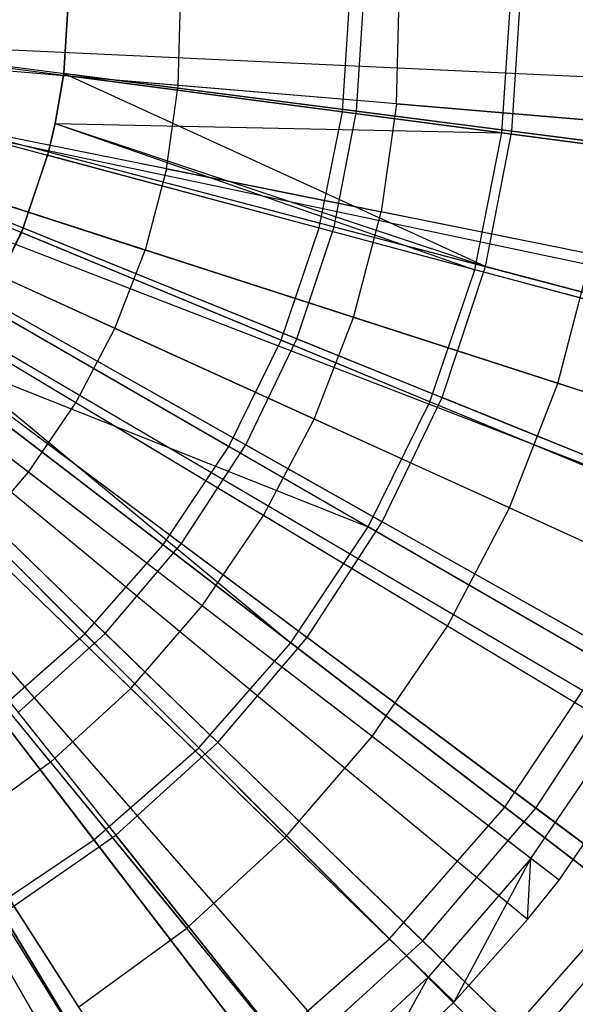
# Model space of a CAD drawing. Extents: x 0.2 to 40.1, y -6.7 to 6.7.
# Tile 308 of 516: x 21.83 to 22.18, y 2.817 to 3.437. Entities that reach past the tile are written whole.
import ezdxf

# ---------------------------------------------------------------- set-up
doc = ezdxf.new("R2010")
doc.units = 0
doc.header["$MEASUREMENT"] = 0
doc.layers.get('0').update_dxf_attribs({"color": 13, "linetype": 'CONTINUOUS'})

# ---------------------------------------------------------------- blocks, each defined once
blk = doc.blocks.new('SNOWBALL_XIV_PM3_STL')
at = {"color": 0}
for p, q in [((21.86069, 3.45352, 17.41351), (21.85732, 3.40218, 17.41351)), ((21.86069, 3.45352, 17.41351), (21.85732, 3.40218, 17.41351)), ((21.86069, 3.45352, 17.47782), (21.85746, 3.40322, 17.47782)), ((21.85746, 3.40322, 17.47782), (21.86069, 3.45352, 17.41351)), ((21.85746, 3.40322, 17.47782), (21.86069, 3.45352, 17.41351)), ((21.86069, 3.45352, 17.47782), (21.85746, 3.40322, 17.47782)), ((22.03312, 3.37904, 12.92524), (22.038, 3.45352, 12.92524)), ((22.03312, 3.37904, 12.92524), (22.038, 3.45352, 12.92524)), ((22.04209, 3.37942, 12.85858), (22.04685, 3.45352, 12.85858)), ((22.04209, 3.37942, 12.85858), (22.04685, 3.45352, 12.85858)), ((22.06722, 3.38404, 17.47899), (22.06907, 3.45276, 17.47899)), ((22.06722, 3.38404, 17.47899), (22.06907, 3.45276, 17.47899)), ((22.13375, 3.36579, 17.33299), (22.1395, 3.45352, 17.33299)), ((22.13375, 3.36579, 17.33299), (22.1395, 3.45352, 17.33299)), ((22.14002, 3.36679, 17.41133), (22.14559, 3.45352, 17.41133)), ((22.14002, 3.36679, 17.41133), (22.14559, 3.45352, 17.41133)), ((21.92965, 3.39562, 17.52083), (21.93108, 3.44858, 17.52083)), ((21.92965, 3.39562, 17.52083), (21.93108, 3.44858, 17.52083)), ((22.3522, 3.39325, 17.36496), (21.64627, 3.42619, 17.5815)), ((22.3522, 3.39325, 17.36496), (21.64627, 3.42619, 17.5815)), ((22.35004, 3.36024, 17.36496), (21.64584, 3.41952, 17.5815)), ((22.35004, 3.36024, 17.36496), (21.64584, 3.41952, 17.5815)), ((21.75331, 3.41587, 12.85764), (22.03312, 3.37904, 12.92524)), ((21.75331, 3.41587, 12.85764), (22.03312, 3.37904, 12.92524)), ((21.75693, 3.41618, 12.80451), (22.04209, 3.37942, 12.85858)), ((21.75693, 3.41618, 12.80451), (22.04209, 3.37942, 12.85858)), ((21.92965, 3.39562, 17.52083), (21.78909, 3.40746, 17.55504)), ((21.92965, 3.39562, 17.52083), (21.78909, 3.40746, 17.55504)), ((21.85746, 3.40322, 17.47782), (21.85209, 3.37174, 17.47782)), ((21.85746, 3.40322, 17.47782), (21.85209, 3.37174, 17.47782)), ((21.85209, 3.37174, 17.47782), (21.85732, 3.40218, 17.41351)), ((21.85209, 3.37174, 17.47782), (21.85732, 3.40218, 17.41351)), ((21.85732, 3.40218, 17.41351), (21.85209, 3.37174, 17.41351)), ((21.85732, 3.40218, 17.41351), (21.85209, 3.37174, 17.41351)), ((21.85746, 3.40322, 17.47782), (21.85732, 3.40218, 17.41351)), ((21.85746, 3.40322, 17.47782), (21.85732, 3.40218, 17.41351)), ((22.13375, 3.36579, 17.33299), (21.85732, 3.40218, 17.41351)), ((22.13375, 3.36579, 17.33299), (21.85732, 3.40218, 17.41351)), ((22.12341, 3.28148, 17.41133), (21.85746, 3.40322, 17.47782)), ((22.14002, 3.36679, 17.41133), (21.85746, 3.40322, 17.47782)), ((22.14002, 3.36679, 17.41133), (21.85746, 3.40322, 17.47782)), ((22.12341, 3.28148, 17.41133), (21.85746, 3.40322, 17.47782)), ((22.33411, 3.25184, 17.36496), (21.64261, 3.3976, 17.5815)), ((22.33411, 3.25184, 17.36496), (21.64261, 3.3976, 17.5815)), ((22.33581, 3.2601, 17.36496), (21.64296, 3.39927, 17.5815)), ((22.33581, 3.2601, 17.36496), (21.64296, 3.39927, 17.5815)), ((21.9222, 3.34318, 17.52083), (21.92965, 3.39562, 17.52083)), ((21.9222, 3.34318, 17.52083), (21.92965, 3.39562, 17.52083)), ((22.06722, 3.38404, 17.47899), (21.92965, 3.39562, 17.52083)), ((22.06722, 3.38404, 17.47899), (21.92965, 3.39562, 17.52083)), ((22.06722, 3.38404, 17.47899), (22.05756, 3.31599, 17.47899)), ((22.06722, 3.38404, 17.47899), (22.05756, 3.31599, 17.47899)), ((22.06722, 3.38404, 17.47899), (22.20204, 3.37269, 17.42952)), ((22.06722, 3.38404, 17.47899), (22.20204, 3.37269, 17.42952)), ((22.31027, 3.16224, 17.36496), (21.63779, 3.37948, 17.5815)), ((22.31027, 3.16224, 17.36496), (21.63779, 3.37948, 17.5815)), ((21.74595, 3.37887, 12.85764), (22.01856, 3.30582, 12.92524)), ((21.74595, 3.37887, 12.85764), (22.01856, 3.30582, 12.92524)), ((21.74978, 3.37946, 12.80451), (22.0279, 3.30653, 12.85858)), ((21.74978, 3.37946, 12.80451), (22.0279, 3.30653, 12.85858)), ((22.01856, 3.30582, 12.92524), (22.03312, 3.37904, 12.92524)), ((22.01856, 3.30582, 12.92524), (22.03312, 3.37904, 12.92524)), ((22.0279, 3.30653, 12.85858), (22.04209, 3.37942, 12.85858)), ((22.0279, 3.30653, 12.85858), (22.04209, 3.37942, 12.85858)), ((22.03312, 3.37904, 12.92524), (22.30239, 3.34359, 13.0275)), ((22.03312, 3.37904, 12.92524), (22.30239, 3.34359, 13.0275)), ((22.04209, 3.37942, 12.85858), (22.31843, 3.34379, 12.94778)), ((22.04209, 3.37942, 12.85858), (22.31843, 3.34379, 12.94778)), ((22.29358, 3.11516, 17.36496), (21.63442, 3.36996, 17.5815)), ((22.29358, 3.11516, 17.36496), (21.63442, 3.36996, 17.5815)), ((21.9222, 3.34318, 17.52083), (21.7839, 3.37096, 17.55504)), ((21.9222, 3.34318, 17.52083), (21.7839, 3.37096, 17.55504)), ((21.85209, 3.37174, 17.41351), (21.84728, 3.35172, 17.41351)), ((21.85209, 3.37174, 17.41351), (21.84728, 3.35172, 17.41351)), ((21.85209, 3.37174, 17.47782), (21.84782, 3.35375, 17.47782)), ((21.84782, 3.35375, 17.47782), (21.85209, 3.37174, 17.41351)), ((21.84782, 3.35375, 17.47782), (21.85209, 3.37174, 17.41351)), ((21.85209, 3.37174, 17.47782), (21.84782, 3.35375, 17.47782)), ((21.85209, 3.37174, 17.47782), (22.12341, 3.28148, 17.41133)), ((21.85209, 3.37174, 17.47782), (22.12341, 3.28148, 17.41133)), ((21.85209, 3.37174, 17.47782), (21.85209, 3.37174, 17.41351)), ((21.85209, 3.37174, 17.47782), (21.85209, 3.37174, 17.41351)), ((21.85209, 3.37174, 17.41351), (22.1166, 3.27955, 17.33299)), ((21.85209, 3.37174, 17.41351), (22.1166, 3.27955, 17.33299)), ((21.85209, 3.37174, 17.41351), (22.13375, 3.36579, 17.33299)), ((21.85209, 3.37174, 17.41351), (22.13375, 3.36579, 17.33299)), ((22.1166, 3.27955, 17.33299), (22.13375, 3.36579, 17.33299)), ((22.1166, 3.27955, 17.33299), (22.13375, 3.36579, 17.33299)), ((22.12341, 3.28148, 17.41133), (22.14002, 3.36679, 17.41133)), ((22.12341, 3.28148, 17.41133), (22.14002, 3.36679, 17.41133)), ((22.39806, 3.33099, 17.21834), (22.13375, 3.36579, 17.33299)), ((22.39806, 3.33099, 17.21834), (22.13375, 3.36579, 17.33299)), ((22.41227, 3.33169, 17.31014), (22.14002, 3.36679, 17.41133)), ((22.41227, 3.33169, 17.31014), (22.14002, 3.36679, 17.41133)), ((22.27373, 3.06792, 17.36496), (21.63041, 3.36041, 17.5815)), ((22.27373, 3.06792, 17.36496), (21.63041, 3.36041, 17.5815)), ((21.84728, 3.35172, 17.41351), (21.83074, 3.30299, 17.41351)), ((21.84728, 3.35172, 17.41351), (21.83074, 3.30299, 17.41351)), ((21.84782, 3.35375, 17.47782), (21.83194, 3.30591, 17.47782)), ((21.84782, 3.35375, 17.47782), (21.83194, 3.30591, 17.47782)), ((21.83194, 3.30591, 17.47782), (21.84728, 3.35172, 17.41351)), ((21.83194, 3.30591, 17.47782), (21.84728, 3.35172, 17.41351)), ((21.84782, 3.35375, 17.47782), (21.84728, 3.35172, 17.41351)), ((21.84782, 3.35375, 17.47782), (21.84728, 3.35172, 17.41351)), ((22.1166, 3.27955, 17.33299), (21.84728, 3.35172, 17.41351)), ((22.1166, 3.27955, 17.33299), (21.84728, 3.35172, 17.41351)), ((21.84782, 3.35375, 17.47782), (22.12341, 3.28148, 17.41133)), ((21.84782, 3.35375, 17.47782), (22.12341, 3.28148, 17.41133)), ((22.22669, 2.97839, 17.36496), (21.62089, 3.3423, 17.5815)), ((22.22669, 2.97839, 17.36496), (21.62089, 3.3423, 17.5815)), ((22.23165, 2.98676, 17.36496), (21.6219, 3.34399, 17.5815)), ((22.23165, 2.98676, 17.36496), (21.6219, 3.34399, 17.5815)), ((21.73383, 3.34314, 12.85764), (21.99457, 3.23514, 12.92524)), ((21.73383, 3.34314, 12.85764), (21.99457, 3.23514, 12.92524)), ((21.73799, 3.34395, 12.80451), (22.0045, 3.23605, 12.85858)), ((21.73799, 3.34395, 12.80451), (22.0045, 3.23605, 12.85858)), ((21.9222, 3.34318, 17.52083), (21.90882, 3.29192, 17.52083)), ((21.9222, 3.34318, 17.52083), (21.90882, 3.29192, 17.52083)), ((21.9222, 3.34318, 17.52083), (22.05756, 3.31599, 17.47899)), ((21.9222, 3.34318, 17.52083), (22.05756, 3.31599, 17.47899)), ((21.77459, 3.33529, 17.55504), (21.90882, 3.29192, 17.52083)), ((21.77459, 3.33529, 17.55504), (21.90882, 3.29192, 17.52083)), ((22.14992, 2.86995, 17.36496), (21.60537, 3.32037, 17.5815)), ((22.14992, 2.86995, 17.36496), (21.60537, 3.32037, 17.5815)), ((22.16974, 2.89481, 17.36496), (21.60937, 3.3254, 17.5815)), ((22.16974, 2.89481, 17.36496), (21.60937, 3.3254, 17.5815)), ((22.0402, 3.24948, 17.47899), (22.05756, 3.31599, 17.47899)), ((22.0402, 3.24948, 17.47899), (22.05756, 3.31599, 17.47899)), ((22.1902, 3.28935, 17.42952), (22.05756, 3.31599, 17.47899)), ((22.1902, 3.28935, 17.42952), (22.05756, 3.31599, 17.47899)), ((22.10363, 2.81826, 17.36496), (21.59601, 3.30992, 17.5815)), ((22.10363, 2.81826, 17.36496), (21.59601, 3.30992, 17.5815)), ((21.71714, 3.3093, 12.85764), (21.96155, 3.16819, 12.92524)), ((21.71714, 3.3093, 12.85764), (21.96155, 3.16819, 12.92524)), ((21.72176, 3.31024, 12.80451), (21.97228, 3.16915, 12.85858)), ((21.72176, 3.31024, 12.80451), (21.97228, 3.16915, 12.85858)), ((21.83074, 3.30299, 17.41351), (21.80799, 3.25685, 17.41351)), ((21.83074, 3.30299, 17.41351), (21.80799, 3.25685, 17.41351)), ((21.83194, 3.30591, 17.47782), (21.81007, 3.2605, 17.47782)), ((21.83194, 3.30591, 17.47782), (21.81007, 3.2605, 17.47782)), ((21.81007, 3.2605, 17.47782), (21.83074, 3.30299, 17.41351)), ((21.81007, 3.2605, 17.47782), (21.83074, 3.30299, 17.41351)), ((21.83194, 3.30591, 17.47782), (21.83074, 3.30299, 17.41351)), ((21.83194, 3.30591, 17.47782), (21.83074, 3.30299, 17.41351)), ((22.08833, 3.1963, 17.33299), (21.83074, 3.30299, 17.41351)), ((22.08833, 3.1963, 17.33299), (21.83074, 3.30299, 17.41351)), ((21.83194, 3.30591, 17.47782), (22.09602, 3.199, 17.41133)), ((21.83194, 3.30591, 17.47782), (22.09602, 3.199, 17.41133)), ((21.99457, 3.23514, 12.92524), (22.01856, 3.30582, 12.92524)), ((21.99457, 3.23514, 12.92524), (22.01856, 3.30582, 12.92524)), ((22.0045, 3.23605, 12.85858), (22.0279, 3.30653, 12.85858)), ((22.0045, 3.23605, 12.85858), (22.0279, 3.30653, 12.85858)), ((22.01856, 3.30582, 12.92524), (22.2809, 3.23553, 13.0275)), ((22.01856, 3.30582, 12.92524), (22.2809, 3.23553, 13.0275)), ((22.0279, 3.30653, 12.85858), (22.29741, 3.23585, 12.94778)), ((22.0279, 3.30653, 12.85858), (22.29741, 3.23585, 12.94778)), ((22.02923, 2.74974, 17.36496), (21.58096, 3.29606, 17.5815)), ((22.02923, 2.74974, 17.36496), (21.58096, 3.29606, 17.5815)), ((22.05051, 2.76777, 17.36496), (21.58527, 3.29971, 17.5815)), ((22.05051, 2.76777, 17.36496), (21.58527, 3.29971, 17.5815)), ((21.88969, 3.24253, 17.52083), (21.76127, 3.30091, 17.55504)), ((21.88969, 3.24253, 17.52083), (21.76127, 3.30091, 17.55504)), ((21.88969, 3.24253, 17.52083), (21.90882, 3.29192, 17.52083)), ((21.88969, 3.24253, 17.52083), (21.90882, 3.29192, 17.52083)), ((22.0402, 3.24948, 17.47899), (21.90882, 3.29192, 17.52083)), ((22.0402, 3.24948, 17.47899), (21.90882, 3.29192, 17.52083)), ((22.16894, 3.20789, 17.42952), (22.1902, 3.28935, 17.42952)), ((22.16894, 3.20789, 17.42952), (22.1902, 3.28935, 17.42952)), ((21.93601, 2.68286, 17.36496), (21.56211, 3.28254, 17.5815)), ((21.93601, 2.68286, 17.36496), (21.56211, 3.28254, 17.5815)), ((21.94751, 2.69015, 17.36496), (21.56444, 3.28401, 17.5815)), ((21.94751, 2.69015, 17.36496), (21.56444, 3.28401, 17.5815)), ((21.69618, 3.27793, 12.85764), (21.92008, 3.10612, 12.92524)), ((21.69618, 3.27793, 12.85764), (21.92008, 3.10612, 12.92524)), ((21.70134, 3.27888, 12.80451), (21.93177, 3.10691, 12.85858)), ((21.70134, 3.27888, 12.80451), (21.93177, 3.10691, 12.85858)), ((22.08833, 3.1963, 17.33299), (22.1166, 3.27955, 17.33299)), ((22.08833, 3.1963, 17.33299), (22.1166, 3.27955, 17.33299)), ((22.09602, 3.199, 17.41133), (22.12341, 3.28148, 17.41133)), ((22.09602, 3.199, 17.41133), (22.12341, 3.28148, 17.41133)), ((22.37411, 3.21055, 17.21834), (22.1166, 3.27955, 17.33299)), ((22.37411, 3.21055, 17.21834), (22.1166, 3.27955, 17.33299)), ((22.38893, 3.21185, 17.31014), (22.12341, 3.28148, 17.41133)), ((22.38893, 3.21185, 17.31014), (22.12341, 3.28148, 17.41133)), ((21.86504, 3.19563, 17.52083), (21.74412, 3.26827, 17.55504)), ((21.86504, 3.19563, 17.52083), (21.74412, 3.26827, 17.55504)), ((21.81007, 3.2605, 17.47782), (22.05831, 3.12069, 17.41133)), ((21.81007, 3.2605, 17.47782), (22.05831, 3.12069, 17.41133)), ((22.04945, 3.11744, 17.33299), (21.80799, 3.25685, 17.41351)), ((22.04945, 3.11744, 17.33299), (21.80799, 3.25685, 17.41351)), ((21.6713, 3.24956, 12.85764), (21.87086, 3.05, 12.92524)), ((21.6713, 3.24956, 12.85764), (21.87086, 3.05, 12.92524)), ((21.67709, 3.25039, 12.80451), (21.88363, 3.05037, 12.85858)), ((21.67709, 3.25039, 12.80451), (21.88363, 3.05037, 12.85858)), ((22.01537, 3.18539, 17.47899), (22.0402, 3.24948, 17.47899)), ((22.01537, 3.18539, 17.47899), (22.0402, 3.24948, 17.47899)), ((22.16894, 3.20789, 17.42952), (22.0402, 3.24948, 17.47899)), ((22.16894, 3.20789, 17.42952), (22.0402, 3.24948, 17.47899)), ((21.86504, 3.19563, 17.52083), (21.88969, 3.24253, 17.52083)), ((21.86504, 3.19563, 17.52083), (21.88969, 3.24253, 17.52083)), ((22.01537, 3.18539, 17.47899), (21.88969, 3.24253, 17.52083)), ((22.01537, 3.18539, 17.47899), (21.88969, 3.24253, 17.52083)), ((21.83522, 3.15185, 17.52083), (21.72337, 3.23781, 17.55504)), ((21.83522, 3.15185, 17.52083), (21.72337, 3.23781, 17.55504)), ((21.96155, 3.16819, 12.92524), (21.99457, 3.23514, 12.92524)), ((21.96155, 3.16819, 12.92524), (21.99457, 3.23514, 12.92524)), ((21.97228, 3.16915, 12.85858), (22.0045, 3.23605, 12.85858)), ((21.97228, 3.16915, 12.85858), (22.0045, 3.23605, 12.85858)), ((21.99457, 3.23514, 12.92524), (22.24548, 3.1312, 13.0275)), ((21.99457, 3.23514, 12.92524), (22.24548, 3.1312, 13.0275)), ((22.0045, 3.23605, 12.85858), (22.26276, 3.13149, 12.94778)), ((22.0045, 3.23605, 12.85858), (22.26276, 3.13149, 12.94778)), ((21.78556, 3.22232, 17.41351), (22.0006, 3.04434, 17.33299)), ((21.78556, 3.22232, 17.41351), (22.0006, 3.04434, 17.33299)), ((21.78556, 3.22232, 17.41351), (22.04945, 3.11744, 17.33299)), ((21.78556, 3.22232, 17.41351), (22.04945, 3.11744, 17.33299)), ((21.78257, 3.21825, 17.47782), (22.0109, 3.04785, 17.41133)), ((21.78257, 3.21825, 17.47782), (22.0109, 3.04785, 17.41133)), ((22.0006, 3.04434, 17.33299), (21.7794, 3.21407, 17.41351)), ((22.0006, 3.04434, 17.33299), (21.7794, 3.21407, 17.41351)), ((22.13853, 3.12939, 17.42952), (22.16894, 3.20789, 17.42952)), ((22.13853, 3.12939, 17.42952), (22.16894, 3.20789, 17.42952)), ((22.28888, 3.16915, 17.37545), (22.16894, 3.20789, 17.42952)), ((22.28888, 3.16915, 17.37545), (22.16894, 3.20789, 17.42952)), ((21.83522, 3.15185, 17.52083), (21.86504, 3.19563, 17.52083)), ((21.83522, 3.15185, 17.52083), (21.86504, 3.19563, 17.52083)), ((21.98339, 3.12454, 17.47899), (21.86504, 3.19563, 17.52083)), ((21.98339, 3.12454, 17.47899), (21.86504, 3.19563, 17.52083)), ((22.04945, 3.11744, 17.33299), (22.08833, 3.1963, 17.33299)), ((22.04945, 3.11744, 17.33299), (22.08833, 3.1963, 17.33299)), ((22.05831, 3.12069, 17.41133), (22.09602, 3.199, 17.41133)), ((22.05831, 3.12069, 17.41133), (22.09602, 3.199, 17.41133)), ((22.33464, 3.09428, 17.21834), (22.08833, 3.1963, 17.33299)), ((22.33464, 3.09428, 17.21834), (22.08833, 3.1963, 17.33299)), ((22.35046, 3.09599, 17.31014), (22.09602, 3.199, 17.41133)), ((22.35046, 3.09599, 17.31014), (22.09602, 3.199, 17.41133)), ((21.98339, 3.12454, 17.47899), (22.01537, 3.18539, 17.47899)), ((21.98339, 3.12454, 17.47899), (22.01537, 3.18539, 17.47899)), ((22.13853, 3.12939, 17.42952), (22.01537, 3.18539, 17.47899)), ((22.13853, 3.12939, 17.42952), (22.01537, 3.18539, 17.47899)), ((21.7499, 3.17987, 17.47782), (21.95456, 2.98167, 17.41133)), ((21.7499, 3.17987, 17.47782), (21.95456, 2.98167, 17.41133)), ((21.94263, 2.97823, 17.33299), (21.74548, 3.17538, 17.41351)), ((21.94263, 2.97823, 17.33299), (21.74548, 3.17538, 17.41351)), ((21.92008, 3.10612, 12.92524), (21.96155, 3.16819, 12.92524)), ((21.92008, 3.10612, 12.92524), (21.96155, 3.16819, 12.92524)), ((21.93177, 3.10691, 12.85858), (21.97228, 3.16915, 12.85858)), ((21.93177, 3.10691, 12.85858), (21.97228, 3.16915, 12.85858)), ((21.96155, 3.16819, 12.92524), (22.19675, 3.03239, 13.0275)), ((21.96155, 3.16819, 12.92524), (22.19675, 3.03239, 13.0275)), ((21.97228, 3.16915, 12.85858), (22.21505, 3.03242, 12.94778)), ((21.97228, 3.16915, 12.85858), (22.21505, 3.03242, 12.94778)), ((21.71259, 3.14599, 17.47782), (21.89022, 2.92324, 17.41133)), ((21.71259, 3.14599, 17.47782), (21.89022, 2.92324, 17.41133)), ((21.8006, 3.11176, 17.52083), (21.83522, 3.15185, 17.52083)), ((21.8006, 3.11176, 17.52083), (21.83522, 3.15185, 17.52083)), ((21.94469, 3.06773, 17.47899), (21.83522, 3.15185, 17.52083)), ((21.94469, 3.06773, 17.47899), (21.83522, 3.15185, 17.52083)), ((21.87652, 2.92026, 17.33299), (21.70679, 3.14146, 17.41351)), ((21.87652, 2.92026, 17.33299), (21.70679, 3.14146, 17.41351)), ((22.09937, 3.05487, 17.42952), (22.13853, 3.12939, 17.42952)), ((22.09937, 3.05487, 17.42952), (22.13853, 3.12939, 17.42952)), ((22.25327, 3.07723, 17.37545), (22.13853, 3.12939, 17.42952)), ((22.25327, 3.07723, 17.37545), (22.13853, 3.12939, 17.42952)), ((21.94469, 3.06773, 17.47899), (21.98339, 3.12454, 17.47899)), ((21.94469, 3.06773, 17.47899), (21.98339, 3.12454, 17.47899)), ((22.09937, 3.05487, 17.42952), (21.98339, 3.12454, 17.47899)), ((22.09937, 3.05487, 17.42952), (21.98339, 3.12454, 17.47899)), ((22.0006, 3.04434, 17.33299), (22.04945, 3.11744, 17.33299)), ((22.0006, 3.04434, 17.33299), (22.04945, 3.11744, 17.33299)), ((22.0109, 3.04785, 17.41133), (22.05831, 3.12069, 17.41133)), ((22.0109, 3.04785, 17.41133), (22.05831, 3.12069, 17.41133)), ((22.28033, 2.98414, 17.21834), (22.04945, 3.11744, 17.33299)), ((22.28033, 2.98414, 17.21834), (22.04945, 3.11744, 17.33299)), ((22.29749, 2.98599, 17.31014), (22.05831, 3.12069, 17.41133)), ((22.29749, 2.98599, 17.31014), (22.05831, 3.12069, 17.41133)), ((21.89977, 3.01571, 17.47899), (21.8006, 3.11176, 17.52083)), ((21.89977, 3.01571, 17.47899), (21.8006, 3.11176, 17.52083)), ((21.87086, 3.05, 12.92524), (21.92008, 3.10612, 12.92524)), ((21.87086, 3.05, 12.92524), (21.92008, 3.10612, 12.92524)), ((21.88363, 3.05037, 12.85858), (21.93177, 3.10691, 12.85858)), ((21.88363, 3.05037, 12.85858), (21.93177, 3.10691, 12.85858)), ((21.92008, 3.10612, 12.92524), (22.13555, 2.94079, 13.0275)), ((21.92008, 3.10612, 12.92524), (22.13555, 2.94079, 13.0275)), ((21.93177, 3.10691, 12.85858), (22.15506, 2.94026, 12.94778)), ((21.93177, 3.10691, 12.85858), (22.15506, 2.94026, 12.94778)), ((21.8492, 2.96915, 17.47899), (21.76163, 3.07588, 17.52083)), ((21.8492, 2.96915, 17.47899), (21.76163, 3.07588, 17.52083)), ((21.89977, 3.01571, 17.47899), (21.94469, 3.06773, 17.47899)), ((21.89977, 3.01571, 17.47899), (21.94469, 3.06773, 17.47899)), ((22.05197, 2.9853, 17.42952), (21.94469, 3.06773, 17.47899)), ((22.05197, 2.9853, 17.42952), (21.94469, 3.06773, 17.47899)), ((22.05197, 2.9853, 17.42952), (22.09937, 3.05487, 17.42952)), ((22.05197, 2.9853, 17.42952), (22.09937, 3.05487, 17.42952)), ((22.20741, 2.98997, 17.37545), (22.09937, 3.05487, 17.42952)), ((22.20741, 2.98997, 17.37545), (22.09937, 3.05487, 17.42952)), ((21.81474, 3.00078, 12.92524), (21.87086, 3.05, 12.92524)), ((21.81474, 3.00078, 12.92524), (21.87086, 3.05, 12.92524)), ((21.82865, 3.00044, 12.85858), (21.88363, 3.05037, 12.85858)), ((21.82865, 3.00044, 12.85858), (21.88363, 3.05037, 12.85858)), ((21.87086, 3.05, 12.92524), (22.0629, 2.85795, 13.0275)), ((21.87086, 3.05, 12.92524), (22.0629, 2.85795, 13.0275)), ((21.88363, 3.05037, 12.85858), (22.08378, 2.85653, 12.94778)), ((21.88363, 3.05037, 12.85858), (22.08378, 2.85653, 12.94778)), ((21.95456, 2.98167, 17.41133), (22.0109, 3.04785, 17.41133)), ((21.95456, 2.98167, 17.41133), (22.0109, 3.04785, 17.41133)), ((22.23089, 2.88367, 17.31014), (22.0109, 3.04785, 17.41133)), ((22.23089, 2.88367, 17.31014), (22.0109, 3.04785, 17.41133)), ((21.94263, 2.97823, 17.33299), (22.0006, 3.04434, 17.33299)), ((21.94263, 2.97823, 17.33299), (22.0006, 3.04434, 17.33299)), ((22.2121, 2.88204, 17.21834), (22.0006, 3.04434, 17.33299)), ((22.2121, 2.88204, 17.21834), (22.0006, 3.04434, 17.33299)), ((22.13555, 2.94079, 13.0275), (22.19675, 3.03239, 13.0275)), ((22.13555, 2.94079, 13.0275), (22.19675, 3.03239, 13.0275)), ((22.15506, 2.94026, 12.94778), (22.21505, 3.03242, 12.94778)), ((22.15506, 2.94026, 12.94778), (22.21505, 3.03242, 12.94778)), ((21.8492, 2.96915, 17.47899), (21.89977, 3.01571, 17.47899)), ((21.8492, 2.96915, 17.47899), (21.89977, 3.01571, 17.47899)), ((21.99695, 2.92159, 17.42952), (21.89977, 3.01571, 17.47899)), ((21.99695, 2.92159, 17.42952), (21.89977, 3.01571, 17.47899)), ((21.81474, 3.00078, 12.92524), (21.98007, 2.78531, 13.0275)), ((21.81474, 3.00078, 12.92524), (21.98007, 2.78531, 13.0275)), ((21.82865, 3.00044, 12.85858), (22.00238, 2.7826, 12.94778)), ((21.82865, 3.00044, 12.85858), (22.00238, 2.7826, 12.94778)), ((21.99695, 2.92159, 17.42952), (22.05197, 2.9853, 17.42952)), ((21.99695, 2.92159, 17.42952), (22.05197, 2.9853, 17.42952)), ((22.15191, 2.9085, 17.37545), (22.05197, 2.9853, 17.42952)), ((22.15191, 2.9085, 17.37545), (22.05197, 2.9853, 17.42952)), ((22.15191, 2.9085, 17.37545), (22.20741, 2.98997, 17.37545)), ((22.15191, 2.9085, 17.37545), (22.20741, 2.98997, 17.37545)), ((21.89022, 2.92324, 17.41133), (21.95456, 2.98167, 17.41133)), ((21.89022, 2.92324, 17.41133), (21.95456, 2.98167, 17.41133)), ((22.15175, 2.79071, 17.31014), (21.95456, 2.98167, 17.41133)), ((22.15175, 2.79071, 17.31014), (21.95456, 2.98167, 17.41133)), ((22.16974, 2.89481, 17.36496), (22.22669, 2.97839, 17.36496)), ((22.16974, 2.89481, 17.36496), (22.22669, 2.97839, 17.36496)), ((21.87652, 2.92026, 17.33299), (21.94263, 2.97823, 17.33299)), ((21.87652, 2.92026, 17.33299), (21.94263, 2.97823, 17.33299)), ((22.13114, 2.78972, 17.21834), (21.94263, 2.97823, 17.33299)), ((22.13114, 2.78972, 17.21834), (21.94263, 2.97823, 17.33299)), ((21.8492, 2.96915, 17.47899), (21.79366, 2.92865, 17.47899)), ((21.8492, 2.96915, 17.47899), (21.79366, 2.92865, 17.47899)), ((21.8492, 2.96915, 17.47899), (21.93502, 2.86456, 17.42952)), ((21.8492, 2.96915, 17.47899), (21.93502, 2.86456, 17.42952)), ((21.75267, 2.95931, 12.92524), (21.88846, 2.7241, 13.0275)), ((21.75267, 2.95931, 12.92524), (21.88846, 2.7241, 13.0275)), ((21.76775, 2.95796, 12.85858), (21.91219, 2.71969, 12.94778)), ((21.76775, 2.95796, 12.85858), (21.91219, 2.71969, 12.94778)), ((22.0629, 2.85795, 13.0275), (22.13555, 2.94079, 13.0275)), ((22.0629, 2.85795, 13.0275), (22.13555, 2.94079, 13.0275)), ((22.08378, 2.85653, 12.94778), (22.15506, 2.94026, 12.94778)), ((22.08378, 2.85653, 12.94778), (22.15506, 2.94026, 12.94778)), ((22.13555, 2.94079, 13.0275), (22.33922, 2.78451, 13.16283)), ((22.13555, 2.94079, 13.0275), (22.33922, 2.78451, 13.16283)), ((22.15506, 2.94026, 12.94778), (22.36781, 2.78148, 13.07074)), ((22.15506, 2.94026, 12.94778), (22.36781, 2.78148, 13.07074)), ((21.867, 2.81496, 17.42952), (21.79366, 2.92865, 17.47899)), ((21.867, 2.81496, 17.42952), (21.79366, 2.92865, 17.47899)), ((21.81894, 2.87352, 17.41133), (21.89022, 2.92324, 17.41133)), ((21.81894, 2.87352, 17.41133), (21.89022, 2.92324, 17.41133)), ((22.06137, 2.70863, 17.31014), (21.89022, 2.92324, 17.41133)), ((22.06137, 2.70863, 17.31014), (21.89022, 2.92324, 17.41133)), ((21.80342, 2.87141, 17.33299), (21.87652, 2.92026, 17.33299)), ((21.80342, 2.87141, 17.33299), (21.87652, 2.92026, 17.33299)), ((22.03881, 2.70875, 17.21834), (21.87652, 2.92026, 17.33299)), ((22.03881, 2.70875, 17.21834), (21.87652, 2.92026, 17.33299)), ((21.99695, 2.92159, 17.42952), (21.93502, 2.86456, 17.42952)), ((21.99695, 2.92159, 17.42952), (21.93502, 2.86456, 17.42952)), ((21.99695, 2.92159, 17.42952), (22.08749, 2.8339, 17.37545)), ((21.99695, 2.92159, 17.42952), (22.08749, 2.8339, 17.37545)), ((22.15191, 2.9085, 17.37545), (22.08749, 2.8339, 17.37545)), ((22.15191, 2.9085, 17.37545), (22.08749, 2.8339, 17.37545)), ((22.10363, 2.81826, 17.36496), (22.15191, 2.9085, 17.37545)), ((22.10363, 2.81826, 17.36496), (22.15191, 2.9085, 17.37545)), ((22.14992, 2.86995, 17.36496), (22.15191, 2.9085, 17.37545)), ((22.14992, 2.86995, 17.36496), (22.15191, 2.9085, 17.37545)), ((22.16974, 2.89481, 17.36496), (22.15191, 2.9085, 17.37545)), ((22.16974, 2.89481, 17.36496), (22.15191, 2.9085, 17.37545)), ((22.14992, 2.86995, 17.36496), (22.16974, 2.89481, 17.36496)), ((22.14992, 2.86995, 17.36496), (22.16974, 2.89481, 17.36496)), ((22.13114, 2.78972, 17.21834), (22.2121, 2.88204, 17.21834)), ((22.13114, 2.78972, 17.21834), (22.2121, 2.88204, 17.21834)), ((22.15175, 2.79071, 17.31014), (22.23089, 2.88367, 17.31014)), ((22.15175, 2.79071, 17.31014), (22.23089, 2.88367, 17.31014)), ((21.96123, 2.63878, 17.31014), (21.81894, 2.87352, 17.41133)), ((21.96123, 2.63878, 17.31014), (21.81894, 2.87352, 17.41133)), ((21.93672, 2.64053, 17.21834), (21.80342, 2.87141, 17.33299)), ((21.93672, 2.64053, 17.21834), (21.80342, 2.87141, 17.33299)), ((22.10363, 2.81826, 17.36496), (22.14992, 2.86995, 17.36496)), ((22.10363, 2.81826, 17.36496), (22.14992, 2.86995, 17.36496)), ((21.867, 2.81496, 17.42952), (21.93502, 2.86456, 17.42952)), ((21.867, 2.81496, 17.42952), (21.93502, 2.86456, 17.42952)), ((22.01497, 2.76712, 17.37545), (21.93502, 2.86456, 17.42952)), ((22.01497, 2.76712, 17.37545), (21.93502, 2.86456, 17.42952)), ((21.98007, 2.78531, 13.0275), (22.0629, 2.85795, 13.0275)), ((21.98007, 2.78531, 13.0275), (22.0629, 2.85795, 13.0275)), ((22.00238, 2.7826, 12.94778), (22.08378, 2.85653, 12.94778)), ((22.00238, 2.7826, 12.94778), (22.08378, 2.85653, 12.94778)), ((22.0629, 2.85795, 13.0275), (22.24443, 2.67643, 13.16283)), ((22.0629, 2.85795, 13.0275), (22.24443, 2.67643, 13.16283)), ((22.08378, 2.85653, 12.94778), (22.27448, 2.67185, 13.07074)), ((22.08378, 2.85653, 12.94778), (22.27448, 2.67185, 13.07074)), ((22.01497, 2.76712, 17.37545), (22.08749, 2.8339, 17.37545)), ((22.01497, 2.76712, 17.37545), (22.08749, 2.8339, 17.37545)), ((22.05051, 2.76777, 17.36496), (22.08749, 2.8339, 17.37545)), ((22.05051, 2.76777, 17.36496), (22.08749, 2.8339, 17.37545)), ((22.10363, 2.81826, 17.36496), (22.08749, 2.8339, 17.37545)), ((22.10363, 2.81826, 17.36496), (22.08749, 2.8339, 17.37545)), ((22.05051, 2.76777, 17.36496), (22.10363, 2.81826, 17.36496)), ((22.05051, 2.76777, 17.36496), (22.10363, 2.81826, 17.36496))]:
    blk.add_line(p, q, dxfattribs=at)
blk = doc.blocks.new('GRUPUJ_1')
at = {"color": 0}
blk.add_blockref('SNOWBALL_XIV_PM3_STL', (-0.20617, 6.65964, -0.51186), dxfattribs=at)

msp = doc.modelspace()

# ---------------------------------------------------------------- block references
at = {"color": 0}
msp.add_blockref('GRUPUJ_1', (0.20617, -6.65964, 0.51186), dxfattribs=at)

doc.saveas('drawing.dxf')
